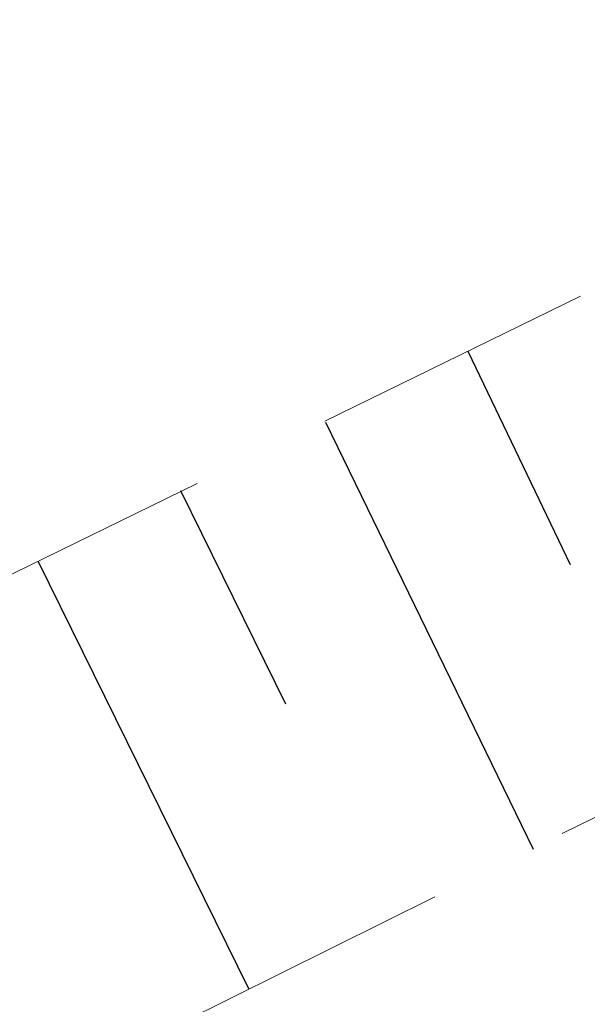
# Model space of a CAD drawing. Header units: metres. Extents: x 7523615 to 7533948, y 5492686 to 5502120.
# Tile 553 of 656: x 7531248.91 to 7531250.9, y 5499088.74 to 5499092.2. Entities that reach past the tile are written whole.
import ezdxf

# ---------------------------------------------------------------- set-up
doc = ezdxf.new("R2010")
doc.units = ezdxf.units.M
doc.linetypes.add('1.0_0.5', pattern=[1.5, 1, -0.5])

msp = doc.modelspace()

# ---------------------------------------------------------------- linework, layer by layer
at = {"layer": '000 Inne (niezydentyfikowane)', "color": 7, "linetype": 'CONTINUOUS', "lineweight": 25, "flags": 128}
for points in [[(7531250.48, 5499091.04), (7531250.84, 5499090.29)], [(7531249.98, 5499090.79), (7531250.71, 5499089.29)], [(7531249.47, 5499090.55), (7531249.84, 5499089.8)], [(7531248.97, 5499090.3), (7531249.71, 5499088.8)]]:
    msp.add_lwpolyline(points, dxfattribs=at)
at = {"layer": 'skarpa nieumocniona', "color": 7, "linetype": '1.0_0.5', "lineweight": 18, "flags": 128}
msp.add_lwpolyline([(7531506.46, 5499259.74), (7531477.66, 5499244.45), (7531425.13, 5499215.04), (7531402.52, 5499199.71), (7531363.2, 5499166.6), (7531329.4, 5499138.81), (7531286.39, 5499107.01), (7531243.09, 5499085.51), (7531208.05, 5499070.11), (7531174.88, 5499053.99), (7531131.5, 5499027.17), (7531096, 5499001.97), (7531090.64, 5498997.56), (7531093.54, 5499001.23), (7531094.57, 5499003.01), (7531131.88, 5499029.31), (7531174.97, 5499055.87), (7531208.02, 5499071.69), (7531242.95, 5499087.36), (7531285.09, 5499107.95), (7531328.43, 5499140.14), (7531362.22, 5499167.65), (7531402.11, 5499201.31), (7531422.93, 5499216.4), (7531477.57, 5499246.07), (7531506.06, 5499260.89)], close=True, dxfattribs=at)
msp.add_lwpolyline([(7531506.46, 5499259.74), (7531477.66, 5499244.45), (7531425.13, 5499215.04), (7531402.52, 5499199.71), (7531363.2, 5499166.6), (7531329.4, 5499138.81), (7531286.39, 5499107.01), (7531243.09, 5499085.51), (7531208.05, 5499070.11), (7531174.88, 5499053.99), (7531131.5, 5499027.17), (7531096, 5499001.97), (7531090.64, 5498997.56), (7531093.54, 5499001.23), (7531094.57, 5499003.01), (7531131.88, 5499029.31), (7531174.97, 5499055.87), (7531208.02, 5499071.69), (7531242.95, 5499087.36), (7531285.09, 5499107.95), (7531328.43, 5499140.14), (7531362.22, 5499167.65), (7531402.11, 5499201.31), (7531422.93, 5499216.4), (7531477.57, 5499246.07), (7531506.06, 5499260.89)], close=True, dxfattribs=at)

doc.saveas('drawing.dxf')
